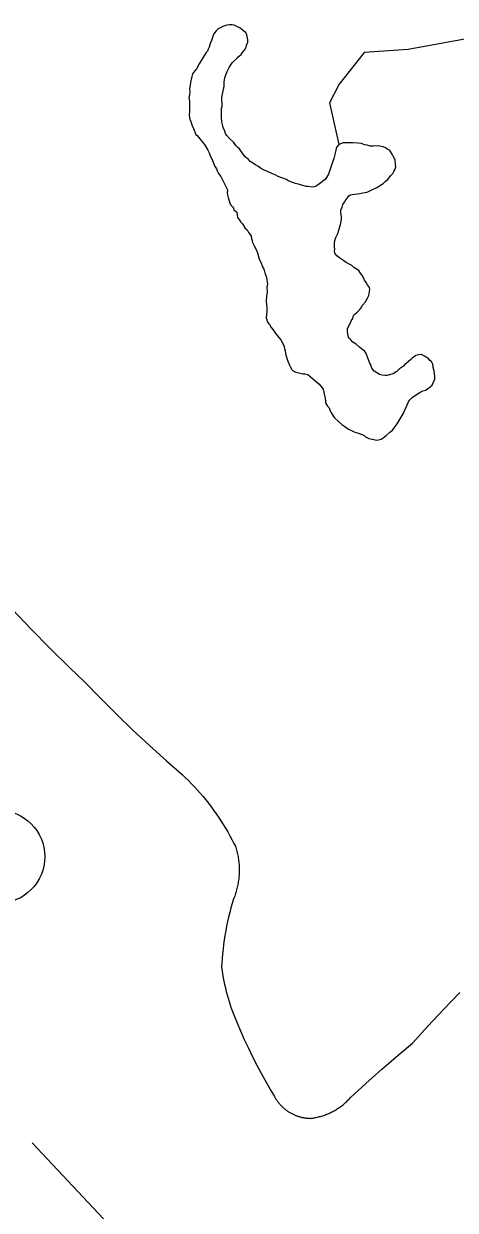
# Model space of a CAD drawing. Extents: x 3180038 to 3217926, y 922069 to 947485.
# Drawn here: x 3190929 to 3191161, y 944753 to 945389 of the extents above; entities that cross this region are included whole.
import ezdxf

# ---------------------------------------------------------------- set-up
doc = ezdxf.new("R2010")
doc.units = 0
for name, color, linetype in [('V-LEVE-TOET', 7, 'Continuous'), ('V-SURV-LINE', 7, 'Continuous'), ('V-TOPO-SHOR', 7, 'Continuous')]:
    doc.layers.add(name, color=color, linetype=linetype)

msp = doc.modelspace()

# ---------------------------------------------------------------- linework, layer by layer
at = {"layer": 'V-LEVE-TOET'}
for points in [[(3190922.92, 945074.87), (3190932.98, 945064.28), (3190943.23, 945053.86), (3190953.66, 945043.63), (3190961.57, 945036.1), (3190961.57, 945036.1), (3190970.09, 945027.32), (3190978.76, 945018.68), (3190987.57, 945010.17), (3190996.52, 945001.82), (3191005.61, 944993.61), (3191014.03, 944986.25), (3191014.03, 944986.25), (3191015.71, 944984.65), (3191017.36, 944983.03), (3191018.99, 944981.38), (3191020.59, 944979.69), (3191022.16, 944977.98), (3191023.7, 944976.25), (3191025.2, 944974.48), (3191026.68, 944972.69), (3191028.12, 944970.88), (3191029.54, 944969.04), (3191030.92, 944967.18), (3191032.26, 944965.29), (3191033.58, 944963.38), (3191034.86, 944961.44), (3191036.11, 944959.49), (3191037.32, 944957.51)], [(3191037.32, 944957.51), (3191038.5, 944955.51), (3191039.64, 944953.49), (3191040.75, 944951.46), (3191041.82, 944949.4), (3191042.59, 944947.86), (3191042.59, 944947.86), (3191042.81, 944947.18), (3191043.01, 944946.49), (3191043.21, 944945.8), (3191043.39, 944945.11), (3191043.56, 944944.41), (3191043.71, 944943.71), (3191043.86, 944943), (3191043.99, 944942.3), (3191044.11, 944941.59), (3191044.22, 944940.88), (3191044.32, 944940.17), (3191044.4, 944939.46), (3191044.47, 944938.74), (3191044.53, 944938.03), (3191044.57, 944937.31), (3191044.61, 944936.6), (3191044.63, 944935.88), (3191044.64, 944935.16), (3191044.63, 944934.44), (3191044.62, 944933.73), (3191044.59, 944933.01), (3191044.55, 944932.29), (3191044.49, 944931.58), (3191044.43, 944930.86), (3191044.35, 944930.15), (3191044.26, 944929.44), (3191044.15, 944928.73), (3191044.04, 944928.02), (3191043.91, 944927.32), (3191043.77, 944926.61), (3191043.61, 944925.91), (3191043.45, 944925.21), (3191043.27, 944924.52), (3191043.08, 944923.83), (3191042.88, 944923.14), (3191042.67, 944922.45), (3191042.44, 944921.77), (3191042.21, 944921.1), (3191041.96, 944920.42), (3191041.7, 944919.76), (3191041.63, 944919.59), (3191041.63, 944919.59), (3191040.9, 944917.19), (3191040.21, 944914.77), (3191039.57, 944912.35), (3191038.97, 944909.91), (3191038.4, 944907.46), (3191037.89, 944905), (3191037.41, 944902.54), (3191036.98, 944900.06), (3191036.59, 944897.58), (3191036.24, 944895.09), (3191035.94, 944892.6), (3191035.68, 944890.1), (3191035.46, 944887.59), (3191035.29, 944885.09), (3191035.17, 944882.91), (3191035.17, 944882.91), (3191035.43, 944881.05), (3191035.72, 944879.2), (3191036.04, 944877.35), (3191036.39, 944875.51), (3191036.78, 944873.67), (3191037.2, 944871.84), (3191037.65, 944870.02), (3191038.13, 944868.21), (3191038.64, 944866.4), (3191039.19, 944864.61), (3191039.76, 944862.82), (3191040.37, 944861.05), (3191041, 944859.28), (3191041.37, 944858.31), (3191041.37, 944858.31), (3191043.29, 944853.56), (3191045.3, 944848.85), (3191047.38, 944844.17), (3191049.55, 944839.54), (3191051.8, 944834.93), (3191054.13, 944830.37), (3191056.54, 944825.85), (3191059.02, 944821.38), (3191061.59, 944816.94), (3191063.6, 944813.59), (3191063.6, 944813.59), (3191063.79, 944813.25), (3191063.98, 944812.91), (3191064.18, 944812.58), (3191064.38, 944812.25), (3191064.6, 944811.92), (3191064.81, 944811.6), (3191065.03, 944811.28), (3191065.26, 944810.97), (3191065.49, 944810.66), (3191065.73, 944810.35)], [(3191137.65, 944842.2), (3191137.65, 944842.2), (3191145.95, 944851.39), (3191154.4, 944860.45), (3191163.02, 944869.36)], [(3191065.73, 944810.35), (3191065.98, 944810.05), (3191066.23, 944809.75), (3191066.48, 944809.46), (3191066.74, 944809.17), (3191067, 944808.88), (3191067.27, 944808.6), (3191067.55, 944808.33), (3191067.83, 944808.06), (3191068.11, 944807.79), (3191068.4, 944807.53), (3191068.69, 944807.28), (3191068.98, 944807.03), (3191069.29, 944806.78), (3191069.59, 944806.55), (3191069.9, 944806.31), (3191070.22, 944806.08), (3191070.53, 944805.86), (3191070.85, 944805.64), (3191071.18, 944805.43), (3191071.51, 944805.22), (3191071.84, 944805.02), (3191072.18, 944804.83), (3191072.52, 944804.64), (3191072.86, 944804.46), (3191073.2, 944804.28), (3191073.55, 944804.11), (3191073.9, 944803.95), (3191074.26, 944803.79), (3191074.61, 944803.64), (3191074.97, 944803.49), (3191075.34, 944803.35), (3191075.7, 944803.22), (3191076.07, 944803.09), (3191076.44, 944802.97), (3191076.81, 944802.86), (3191077.18, 944802.75), (3191077.55, 944802.65), (3191077.93, 944802.55), (3191078.31, 944802.46), (3191078.69, 944802.38), (3191079.07, 944802.31), (3191079.45, 944802.24), (3191079.83, 944802.18), (3191080.22, 944802.12), (3191080.6, 944802.08), (3191080.99, 944802.03), (3191081.37, 944802), (3191081.76, 944801.97), (3191082.15, 944801.95), (3191082.54, 944801.94), (3191082.92, 944801.93), (3191083.07, 944801.93), (3191083.07, 944801.93), (3191083.66, 944802.01), (3191084.25, 944802.09), (3191084.83, 944802.19), (3191085.42, 944802.3), (3191086, 944802.42), (3191086.58, 944802.54), (3191087.16, 944802.68), (3191087.73, 944802.83), (3191088.31, 944802.99), (3191088.88, 944803.16), (3191089.44, 944803.34), (3191090.01, 944803.52), (3191090.57, 944803.72), (3191091.13, 944803.93), (3191091.68, 944804.15), (3191092.23, 944804.37), (3191092.77, 944804.61), (3191093.32, 944804.85), (3191093.85, 944805.11), (3191094.38, 944805.37), (3191094.91, 944805.65), (3191095.43, 944805.93), (3191095.95, 944806.22), (3191096.46, 944806.52), (3191096.97, 944806.83), (3191097.47, 944807.15), (3191097.97, 944807.48), (3191098.46, 944807.82), (3191098.94, 944808.16), (3191099.42, 944808.51), (3191099.9, 944808.87), (3191100.36, 944809.24), (3191100.82, 944809.62), (3191101.27, 944810.01), (3191101.72, 944810.4), (3191102.16, 944810.8), (3191102.59, 944811.21), (3191103.01, 944811.63), (3191103.43, 944812.05), (3191103.84, 944812.48), (3191104.24, 944812.92), (3191104.25, 944812.92), (3191104.25, 944812.92), (3191112.67, 944820.68), (3191121.22, 944828.28), (3191129.89, 944835.74), (3191137.65, 944842.2)]]:
    msp.add_lwpolyline(points, dxfattribs=at)
at = {"layer": 'V-SURV-LINE'}
msp.add_circle((3190915.29, 944942.26), 25, dxfattribs=at)
at = {"layer": 'V-TOPO-SHOR'}
for points in [[(3191385.36, 945338.06), (3191241.8, 945378.59), (3191208.02, 945398.86), (3191191.13, 945402.24), (3191181, 945400.55), (3191172.55, 945381.97), (3191135.4, 945375.22), (3191111.75, 945373.53), (3191098.24, 945356.64), (3191093.17, 945346.5), (3191098.04, 945324.2)], [(3191035.08, 945338.66), (3191035.1, 945339.68), (3191035.13, 945340.89), (3191035.19, 945343.53), (3191035.42, 945344.54), (3191035.45, 945345.96), (3191035.31, 945348.4), (3191035.33, 945349.41), (3191035.8, 945352.04), (3191036.49, 945355.47), (3191036.55, 945357.9), (3191037, 945359.92), (3191037.44, 945361.53), (3191038.09, 945363.34), (3191039.16, 945365.55), (3191040.21, 945366.95), (3191040.84, 945367.95), (3191041.67, 945368.94), (3191043.33, 945370.32), (3191043.96, 945371.12), (3191045.62, 945372.5), (3191046.24, 945373.3), (3191047.5, 945374.89), (3191048.35, 945376.49), (3191048.57, 945377.5), (3191049.22, 945379.11), (3191049.25, 945380.33), (3191048.7, 945382.98), (3191048.12, 945384.21), (3191047.33, 945384.83), (3191045.93, 945386.09), (3191044.93, 945386.72), (3191043.73, 945387.35), (3191041.92, 945388.21), (3191040.92, 945388.43), (3191039.5, 945388.47), (3191038.07, 945388.3), (3191035.82, 945387.54), (3191033.36, 945386.18), (3191032.32, 945385.19), (3191031.06, 945383.59), (3191030.64, 945382.59), (3191029.76, 945379.97), (3191029.12, 945378.37), (3191028.46, 945376.35), (3191028.03, 945375.35), (3191027.6, 945374.34), (3191026.97, 945373.55), (3191025.93, 945372.15), (3191025.08, 945370.75), (3191024.24, 945369.35), (3191023.18, 945367.55), (3191021.7, 945364.74), (3191020.86, 945363.75), (3191020.23, 945362.95), (3191019.61, 945362.16), (3191019.17, 945360.75), (3191018.7, 945358.32), (3191018.25, 945356.3), (3191017.99, 945353.88), (3191018.17, 945352.86), (3191017.91, 945350.63), (3191017.68, 945349.42), (3191018.04, 945347.38), (3191017.99, 945344.95), (3191017.94, 945343.12), (3191017.92, 945342.11), (3191017.86, 945339.68), (3191018.22, 945337.84), (3191018.79, 945336), (3191019.17, 945334.78), (3191020.13, 945332.72), (3191021.28, 945329.65), (3191022.07, 945329.03), (3191023.45, 945327.17), (3191024.24, 945326.34), (3191026.02, 945324.27), (3191027.77, 945321.19), (3191028.55, 945319.75), (3191028.93, 945318.72), (3191030.28, 945315.65), (3191031.05, 945313.81), (3191031.43, 945312.78), (3191032.41, 945311.13), (3191032.79, 945310.11), (3191033.56, 945308.67), (3191034.74, 945307.02), (3191038.43, 945299.84)], [(3191097.53, 945276.54), (3191098.18, 945278.35), (3191099.28, 945281.97), (3191099.54, 945284.4), (3191099.57, 945285.62), (3191099.21, 945287.65), (3191099.24, 945289.07), (3191099.89, 945290.68), (3191100.33, 945292.09), (3191101.17, 945293.29), (3191101.8, 945294.49), (3191102.85, 945295.68), (3191103.48, 945296.68), (3191104.3, 945297.27), (3191105.32, 945297.45), (3191106.75, 945297.62), (3191108.37, 945297.79), (3191111.02, 945298.33), (3191113.06, 945298.69), (3191114.08, 945299.07), (3191116.14, 945300.04), (3191118.6, 945301.2), (3191121.89, 945303.35), (3191122.93, 945304.34), (3191124.17, 945305.33), (3191126.26, 945307.71), (3191127.09, 945308.71), (3191127.72, 945309.71), (3191128.15, 945310.71), (3191128.8, 945312.32), (3191128.62, 945313.54), (3191128.28, 945315.98), (3191127.31, 945318.03), (3191126.73, 945319.06), (3191125.55, 945320.92), (3191124.35, 945321.55), (3191123.15, 945322.39), (3191121.95, 945323.03), (3191120.13, 945323.28), (3191119.12, 945323.5), (3191116.68, 945323.36), (3191114.86, 945323.4), (3191113.25, 945323.84), (3191112.03, 945324.07), (3191110.02, 945324.73), (3191108.4, 945324.97), (3191105.77, 945325.03), (3191104.55, 945325.06), (3191102.12, 945325.12), (3191100.5, 945325.16), (3191098.04, 945324.2), (3191097, 945323.01), (3191096.77, 945322), (3191096.1, 945319.58), (3191095.43, 945316.76), (3191095, 945315.55), (3191094.34, 945313.74), (3191093.9, 945312.12), (3191092.59, 945308.3), (3191091.54, 945306.5), (3191090.7, 945305.5), (3191089.46, 945304.52), (3191088.22, 945303.53), (3191087.4, 945302.94), (3191086.36, 945301.96), (3191084.93, 945301.58), (3191083.91, 945301.4), (3191081.68, 945301.66), (3191080.67, 945301.68), (3191077.04, 945302.78), (3191074.82, 945303.24), (3191073.82, 945303.67), (3191072.41, 945304.11), (3191071, 945304.75), (3191070, 945305.38), (3191067.59, 945306.25), (3191065.58, 945307.11), (3191064.38, 945307.75), (3191062.57, 945308.4), (3191059.76, 945309.68), (3191057.75, 945310.54), (3191056.15, 945311.59), (3191054.55, 945312.64), (3191053.35, 945313.28), (3191051.95, 945314.12), (3191050.56, 945315.17), (3191049.57, 945316.21), (3191047.77, 945317.67), (3191045.81, 945320.35), (3191044.83, 945321.8), (3191043.83, 945322.63), (3191042.84, 945323.67), (3191041.67, 945325.32), (3191039.48, 945327.4), (3191037.9, 945329.27), (3191037.31, 945330.09), (3191036.94, 945331.32), (3191035.97, 945333.37), (3191035.6, 945335), (3191035.23, 945336.43), (3191035.08, 945338.66)], [(3191038.43, 945299.84), (3191038.19, 945298.22), (3191038.37, 945297.2), (3191038.74, 945295.77), (3191039.31, 945293.93), (3191039.68, 945292.7), (3191040.26, 945291.47), (3191041.06, 945290.85), (3191041.65, 945290.02), (3191041.83, 945289), (3191042.03, 945289), (3191043.42, 945287.95), (3191043.59, 945286.53), (3191043.76, 945285.1), (3191044.55, 945284.07), (3191045.53, 945282.63), (3191046.32, 945281.59), (3191047.69, 945279.53), (3191048.88, 945278.49), (3191049.66, 945277.05), (3191050.45, 945276.02), (3191051.03, 945274.99), (3191051.21, 945273.77), (3191051.59, 945272.75), (3191051.77, 945271.73), (3191052.74, 945269.88), (3191053.51, 945268.24), (3191054.48, 945266.19), (3191055.41, 945262.72), (3191056.18, 945261.08), (3191057.14, 945258.62), (3191057.73, 945257.79), (3191058.11, 945256.77), (3191058.48, 945255.34), (3191059.05, 945253.5), (3191059.42, 945251.87), (3191059.58, 945250.45), (3191059.76, 945249.22), (3191059.52, 945247.61), (3191059.66, 945245.17), (3191059.43, 945243.96), (3191059.21, 945242.95), (3191059.14, 945240.11), (3191059.3, 945238.48), (3191059.46, 945236.65), (3191059.42, 945234.63), (3191059.13, 945231.18), (3191059.51, 945230.16), (3191059.89, 945228.93), (3191060.87, 945227.69), (3191061.85, 945226.05), (3191062.84, 945224.81), (3191063.82, 945223.36), (3191065.99, 945220.67), (3191066.97, 945219.44), (3191067.75, 945218.2), (3191068.71, 945215.94), (3191068.89, 945214.72), (3191069.27, 945213.5), (3191069.62, 945211.26), (3191070.76, 945207.98), (3191071.72, 945205.93), (3191072.1, 945204.71), (3191072.89, 945203.47), (3191073.68, 945202.84), (3191075.09, 945202.2), (3191077.3, 945201.54), (3191078.72, 945201.3), (3191079.94, 945201.28), (3191081.55, 945200.83), (3191082.74, 945199.79), (3191083.73, 945198.96), (3191087.31, 945195.83), (3191088.5, 945194.58), (3191089.68, 945192.93), (3191090.78, 945188.04), (3191090.96, 945186.81), (3191090.93, 945185.6), (3191092.1, 945183.95), (3191092.89, 945182.92), (3191093.27, 945181.69), (3191094.24, 945180.04), (3191095.22, 945178.4), (3191095.81, 945177.57), (3191099.78, 945174.03), (3191101.38, 945172.98), (3191103.38, 945171.51), (3191105.58, 945170.45), (3191106.79, 945170.01), (3191108.2, 945169.57), (3191111.62, 945168.27), (3191112.41, 945167.44), (3191114.22, 945166.59), (3191116.03, 945166.14), (3191118.46, 945165.68), (3191119.47, 945165.86), (3191120.9, 945166.23), (3191121.93, 945166.81), (3191123.59, 945168.2), (3191125.45, 945169.98), (3191126.9, 945170.96)], [(3191126.9, 945170.96), (3191127.73, 945171.95), (3191128.36, 945172.95), (3191129.41, 945174.35), (3191131.52, 945177.95), (3191132.58, 945179.75), (3191133.43, 945181.35), (3191134.5, 945183.76), (3191135.57, 945186.17), (3191136, 945187.18), (3191137.46, 945188.56), (3191140.34, 945190.52), (3191141.17, 945191.11), (3191142.19, 945191.49), (3191143.22, 945192.08), (3191144.65, 945192.45), (3191146.09, 945193.43), (3191147.33, 945194.42), (3191148.16, 945195.21), (3191148.8, 945196.41), (3191149.66, 945198.42), (3191149.69, 945200.04), (3191149.35, 945202.69), (3191148.79, 945204.53), (3191148.81, 945205.54), (3191148.43, 945206.77), (3191147.85, 945207.79), (3191147.05, 945208.42), (3191146.07, 945209.66), (3191145.06, 945210.09), (3191144.06, 945210.73), (3191142.46, 945211.57), (3191140.83, 945211.41), (3191139.4, 945211.04), (3191137.55, 945209.66), (3191136.51, 945208.67), (3191134.23, 945206.69), (3191133.4, 945206.11), (3191132.78, 945205.31), (3191130.72, 945203.94), (3191129.26, 945202.55), (3191127.2, 945201.18), (3191123.93, 945200.24), (3191122.92, 945200.27), (3191121.3, 945200.51), (3191119.89, 945200.95), (3191117.09, 945202.63), (3191115.91, 945204.29), (3191115.53, 945205.31), (3191115.15, 945206.33), (3191114.57, 945207.36), (3191112.85, 945212.07), (3191111.87, 945213.51), (3191111.07, 945214.14), (3191109.28, 945215.6), (3191107.49, 945217.06), (3191105.69, 945218.12), (3191104.3, 945219.57), (3191103.51, 945220.4), (3191102.95, 945222.24), (3191102.79, 945224.07), (3191102.81, 945225.29), (3191103.46, 945226.89), (3191104.31, 945228.5), (3191104.74, 945229.7), (3191105.58, 945230.9), (3191106.03, 945232.51), (3191106.86, 945233.31), (3191107.89, 945234.3), (3191109.35, 945235.68), (3191110.4, 945237.08), (3191110.83, 945238.08), (3191112.49, 945239.87), (3191113.55, 945241.87), (3191114.19, 945243.28), (3191114.65, 945245.3), (3191114.67, 945246.51), (3191114.5, 945247.53), (3191113.52, 945248.97), (3191112.73, 945250.21), (3191111.95, 945251.45), (3191110.79, 945253.7), (3191110.2, 945254.53), (3191109.41, 945255.77), (3191108.82, 945256.59), (3191107.02, 945257.65), (3191106.23, 945258.28), (3191105.03, 945259.32), (3191102.03, 945261.01), (3191100.83, 945261.85), (3191099.24, 945262.9), (3191097.04, 945264.58), (3191096.06, 945266.02), (3191095.88, 945267.04), (3191095.91, 945268.05), (3191095.73, 945269.28), (3191095.78, 945271.1), (3191096.02, 945272.72), (3191096.46, 945274.33), (3191097.09, 945275.33), (3191097.53, 945276.54)], [(3191137.44, 944550.6), (3191088.95, 944623.2), (3190933.56, 944788.72)]]:
    msp.add_lwpolyline(points, dxfattribs=at)

doc.saveas('drawing.dxf')
